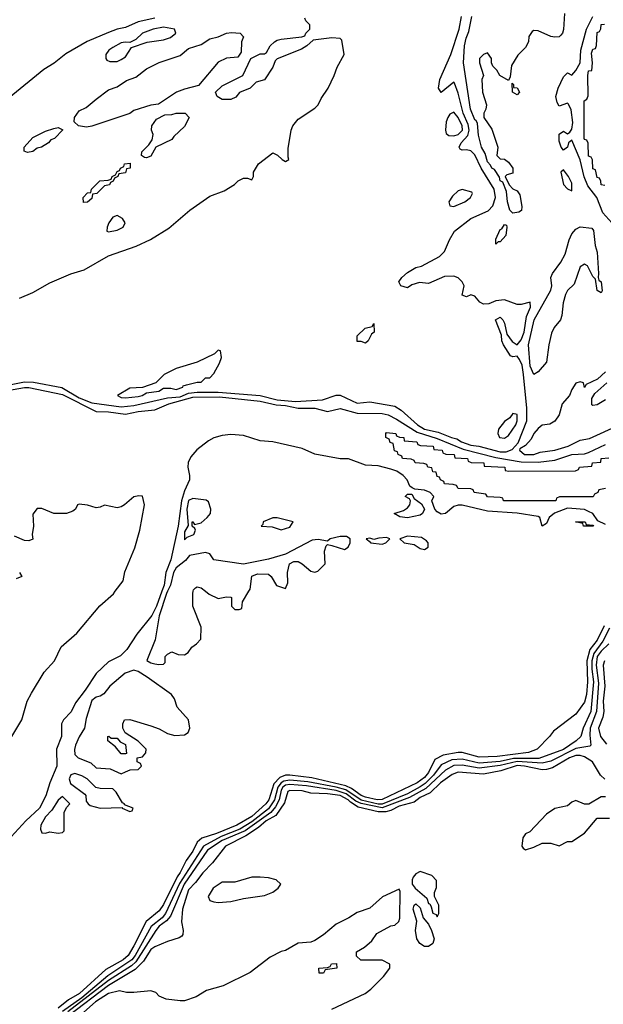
# Model space of a CAD drawing. Header units: inches. Extents: x 2348341 to 2479810, y 460419 to 613669.
# Tile 265 of 656: x 2395567 to 2398340, y 538039 to 542715. Entities that reach past the tile are written whole.
import ezdxf

# ---------------------------------------------------------------- set-up
doc = ezdxf.new("R2010")
doc.units = ezdxf.units.IN
doc.header["$MEASUREMENT"] = 0
doc.layers.add('C3593', color=7, linetype='Continuous')
doc.layers.add('C3594', color=7, linetype='Continuous')

msp = doc.modelspace()

# ---------------------------------------------------------------- linework, layer by layer
at = {"layer": 'C3593', "color": 2}
for points, elevation in [([(2396243.3, 540000), (2396217.7, 539930), (2396195.5, 539884.5), (2396123.8, 539796.2), (2396077, 539723), (2396045.6, 539694.4), (2395990, 539665.4), (2395930, 539609.6), (2395879.1, 539530), (2395832.4, 539470), (2395811.7, 539428.3), (2395775.8, 539390), (2395766.5, 539370), (2395766, 539310), (2395742.8, 539250), (2395743.9, 539170), (2395710.2, 539090), (2395690.8, 539029.2), (2395661.8, 538970), (2395597, 538910), (2395526.2, 538833.8)], 26), ([(2395529.6, 539310), (2395578, 539390), (2395602.4, 539477.6), (2395622.9, 539517.1), (2395684.2, 539615.8), (2395733.3, 539670), (2395763.8, 539736.2), (2395838.2, 539801.8), (2395948.8, 539931.2), (2396012.5, 539987.5), (2396021.7, 540000)], 26), ([(2396269.8, 540000), (2396265, 539990), (2396230, 539884), (2396210.8, 539770), (2396171.6, 539671.6), (2396190, 539660.7), (2396210, 539656), (2396228, 539652), (2396250, 539654), (2396258, 539662), (2396258, 539690), (2396270, 539702), (2396290, 539712), (2396319.6, 539699.6), (2396350, 539698), (2396368, 539710), (2396385.2, 539734.8), (2396408, 539750), (2396428, 539772), (2396429, 539830), (2396389.4, 539930), (2396389.3, 539990), (2396391.6, 540000)], 30), ([(2396450.1, 540000), (2396466.7, 539986.7), (2396510, 539966), (2396550, 539974), (2396570, 539972), (2396574, 539970), (2396574, 539930), (2396590, 539914), (2396610, 539914), (2396622, 539918), (2396626, 539950), (2396656, 540000)], 30), ([(2398344.6, 539835.4), (2398310, 539768.3), (2398276.3, 539723.7), (2398260.9, 539670), (2398264, 539570), (2398259.6, 539510), (2398250, 539473.2), (2398210, 539417.2), (2398103.5, 539336.5), (2398084.7, 539310), (2398026, 539250), (2397984.9, 539235.1), (2397835.8, 539215.8), (2397750, 539212.9), (2397670, 539234), (2397650, 539235.1), (2397578.7, 539221.3), (2397539.2, 539200.8), (2397510, 539138.9), (2397490, 539116), (2397456, 539090), (2397290, 539010.8), (2397265.2, 539010), (2397210, 539022.5), (2397188.9, 539030), (2397143.6, 539063.6), (2397116.7, 539076.7), (2396954.9, 539114.9), (2396850, 539127.1), (2396830, 539126.3), (2396803.7, 539116.3), (2396773.9, 539086.1), (2396750.9, 539010), (2396737.2, 538990), (2396670.2, 538930), (2396599.5, 538890), (2396501.6, 538850), (2396432.5, 538827.5), (2396410.9, 538809.1), (2396390, 538766), (2396358.3, 538721.7), (2396330, 538664.7), (2396315.4, 538644.6), (2396250, 538512.3), (2396230, 538482.4), (2396167.7, 538432.3), (2396110, 538316.2), (2396082, 538270), (2396058.7, 538250), (2395976.1, 538203.9), (2395851.4, 538090), (2395800, 538060), (2395750, 538020.3)], 30), ([(2398370, 539825.3), (2398337.5, 539762.5), (2398294.9, 539705.1), (2398284.8, 539670), (2398285.2, 539630), (2398294, 539570), (2398279.8, 539430), (2398244, 539350), (2398232.9, 539310), (2398210.5, 539290), (2398150, 539249.2), (2398034.2, 539205.8), (2397913.2, 539206.8), (2397850, 539192.6), (2397750, 539184.4), (2397670, 539202.7), (2397620.5, 539199.5), (2397570, 539175.3), (2397533.7, 539126.3), (2397492.8, 539087.2), (2397470, 539071.7), (2397410, 539038.5), (2397290, 538989.9), (2397270, 538989.5), (2397190, 539008.7), (2397116.5, 539056.5), (2397070, 539069.5), (2396935.5, 539095.5), (2396850, 539102.8), (2396822.1, 539097.9), (2396809.3, 539090.7), (2396793.4, 539070), (2396777.7, 539010), (2396750, 538967.4), (2396670, 538904.5), (2396613, 538870), (2396524.2, 538835.8), (2396440.2, 538790), (2396327, 538613), (2396260.5, 538470), (2396243.5, 538450), (2396192.5, 538407.5), (2396116.6, 538270), (2396100.1, 538250), (2395986.4, 538173.6), (2395862, 538070), (2395770, 538004.4)], 34), ([(2398366.7, 539750), (2398330, 539716.5), (2398311, 539690), (2398305.4, 539650), (2398316.4, 539563.6), (2398306.9, 539430), (2398278, 539350), (2398276.1, 539316.1), (2398281, 539270), (2398275.2, 539264.8), (2398210, 539253.7), (2398090, 539194.1), (2398050, 539183.2), (2397930, 539191.6), (2397850, 539172.4), (2397750, 539159.9), (2397670, 539174.1), (2397630, 539172.8), (2397590, 539150.8), (2397496, 539064), (2397419.5, 539020.5), (2397290, 538972.1), (2397190, 538992), (2397164.2, 539004.2), (2397118.1, 539038.1), (2397070, 539053.8), (2396930, 539077), (2396850, 539083.1), (2396830, 539079.3), (2396817.8, 539070), (2396810, 539056.4), (2396799.6, 539010), (2396782.8, 538977.2), (2396760.2, 538950), (2396637.7, 538862.3), (2396530, 538816.2), (2396460.2, 538770), (2396348.9, 538610), (2396283.1, 538456.9), (2396265, 538435), (2396230, 538409.7), (2396213.6, 538390), (2396119.1, 538240.9), (2396098.1, 538221.9), (2395990, 538151.6), (2395796.8, 538003.2)], 38), ([(2398346, 539670), (2398339.5, 539650), (2398346.4, 539550), (2398338.5, 539478.5), (2398342.3, 539430), (2398337.3, 539402.7), (2398317, 539350), (2398326.7, 539310), (2398354.6, 539274.6)], 42), ([(2398347.5, 539107.5), (2398326.4, 539126.4), (2398287.8, 539190), (2398250, 539214), (2398230, 539220.4), (2398210, 539220.3), (2398179.5, 539210), (2398098.4, 539161.6), (2398070, 539153.1), (2398050, 539152.7), (2397965.2, 539170), (2397930, 539172.3), (2397853, 539147), (2397770, 539132.2), (2397650, 539141.8), (2397621.3, 539130), (2397565.7, 539090), (2397516.9, 539043.1), (2397470, 539021.5), (2397441.6, 538998.4), (2397370, 538979), (2397330, 538958.9), (2397307.3, 538952.7), (2397270, 538953.5), (2397175.6, 538975.6), (2397138.4, 538998.4), (2397128.5, 539010), (2397090, 539030.4), (2397030, 539038.6), (2396950, 539042), (2396910, 539052.2), (2396850, 539054.8), (2396841.3, 539050), (2396825.1, 538994.9), (2396784.4, 538935.6), (2396738.3, 538910), (2396702, 538878), (2396641.8, 538838.2), (2396544.9, 538790), (2396483.8, 538710), (2396436.7, 538663.3), (2396402.8, 538617.2), (2396370, 538582.7), (2396340.4, 538490), (2396336, 538430), (2396344.7, 538390), (2396342, 538370), (2396336.9, 538363.1), (2396325.4, 538354.6), (2396270, 538337.2), (2396210, 538311.6), (2396190, 538298.4), (2396155.8, 538244.2), (2396116.3, 538203.7), (2395990, 538127.5), (2395798, 537982)], 42), ([(2398350, 539024), (2398330, 539024), (2398271.6, 538988.4), (2398250, 538988.7), (2398210, 539006), (2398190, 538998), (2398170, 538982), (2398110, 538968.7), (2398070, 538942), (2397990, 538858), (2397970, 538848), (2397958, 538830), (2397952, 538790), (2397959.6, 538779.6), (2397970, 538772), (2398010, 538784.7), (2398050, 538804.7), (2398090, 538804.7), (2398130, 538792), (2398170, 538812), (2398190, 538812), (2398250, 538852), (2398310, 538922), (2398370, 538922)], 46), ([(2397050, 538016), (2397208.7, 538090), (2397235.3, 538110), (2397295.3, 538170), (2397326, 538210), (2397326, 538230), (2397290, 538248), (2397188.4, 538248.4), (2397167.3, 538267.3), (2397167.3, 538287.3), (2397206, 538310), (2397240.4, 538339.6), (2397264.7, 538375.3), (2397330, 538412), (2397350, 538414), (2397368.4, 538431.6), (2397372.9, 538447.1), (2397374.6, 538574.6), (2397370, 538586), (2397291.1, 538548.9), (2397230, 538495.3), (2397170, 538475.3), (2397130.7, 538449.3), (2397070, 538419), (2397010, 538368.7), (2396970, 538342), (2396950, 538334), (2396890, 538329), (2396830, 538294), (2396810, 538289), (2396756.8, 538263.2), (2396662, 538190), (2396533.7, 538126.3), (2396455.3, 538104.7), (2396406.4, 538073.6), (2396350, 538055.3), (2396330, 538055.3), (2396263.1, 538063.1), (2396230, 538078), (2396214, 538094), (2396190, 538102), (2396110, 538094), (2396074.6, 538094.6), (2396042, 538102), (2395990, 538089.4), (2395927.4, 538050), (2395844.2, 537975.8)], 46)]:
    msp.add_lwpolyline(points, dxfattribs=dict(at, elevation=elevation))
for points, elevation in [([(2396110, 539626), (2396068.2, 539611.8), (2395995.5, 539550), (2395966.9, 539513.1), (2395950, 539502.7), (2395930, 539498), (2395910, 539482), (2395883.4, 539396.6), (2395874.8, 539350), (2395850, 539309), (2395832.7, 539270), (2395828.2, 539248.2), (2395830, 539224.7), (2395844.7, 539210), (2395905.4, 539185.4), (2395930, 539162), (2395996.9, 539156.9), (2396050, 539134), (2396070, 539142), (2396092.7, 539152.7), (2396130, 539154), (2396146, 539170), (2396142, 539182), (2396126, 539190), (2396126, 539210), (2396150, 539214), (2396167.3, 539232.7), (2396168, 539250), (2396130, 539288.7), (2396068.7, 539328.7), (2396058, 539350), (2396058, 539370), (2396066, 539390), (2396090, 539391), (2396190, 539360.7), (2396230, 539346.8), (2396270, 539324), (2396304.7, 539315.3), (2396350, 539318), (2396368, 539330), (2396375.3, 539350), (2396369, 539390), (2396315.3, 539450), (2396302, 539490), (2396289, 539510), (2396172.3, 539592.3), (2396130, 539619.5)], 30), ([(2396002, 539302), (2396030, 539302), (2396044.7, 539284.7), (2396070, 539272), (2396074, 539230), (2396070, 539228), (2396050, 539228), (2396022, 539262), (2395986, 539290), (2395986, 539310), (2395991.6, 539311.6)], 30), ([(2395830, 539135.1), (2395810, 539128.7), (2395802, 539110), (2395808, 539088), (2395876.9, 539036.9), (2395882, 539030), (2395883.6, 539003.6), (2395892, 538990), (2395902.8, 538982.8), (2395950, 538970.8), (2396054, 538974), (2396054, 538970), (2396090, 538954), (2396102, 538958), (2396106, 538970), (2396066, 538986), (2396066, 538990), (2396055.3, 538995.3), (2396025.6, 539045.6), (2396010, 539062), (2395950, 539064), (2395929, 539069), (2395888, 539110), (2395863.2, 539123.2)], 30), ([(2395770, 539026), (2395750, 539008), (2395719.8, 538960.2), (2395690, 538928.7), (2395667.3, 538890), (2395666, 538870), (2395672.7, 538852.7), (2395690, 538852), (2395710, 538858), (2395750, 538852), (2395770, 538854), (2395778, 538862), (2395778, 538950), (2395790, 538974), (2395806, 538990)], 30), ([(2396710, 538642), (2396670, 538642), (2396590, 538618), (2396530, 538618), (2396486, 538590), (2396462.8, 538550), (2396470, 538532), (2396490, 538526), (2396510, 538522.8), (2396570, 538526.8), (2396630, 538541), (2396730, 538554.8), (2396770, 538571.3), (2396795.3, 538590), (2396808, 538610), (2396786, 538630), (2396750, 538639)], 46), ([(2397470, 538668.7), (2397450, 538658), (2397436.9, 538643.1), (2397431.3, 538630), (2397431.3, 538610), (2397446, 538590), (2397502, 538542), (2397510, 538518), (2397516, 538516), (2397522, 538502), (2397530, 538472), (2397545.4, 538465.4), (2397550, 538454), (2397558, 538470), (2397558, 538510), (2397538, 538550), (2397538, 538570), (2397547.3, 538592.7), (2397547.3, 538627.3), (2397526, 538650)], 46), ([(2397490, 538312.5), (2397467.5, 538327.5), (2397453.3, 538350), (2397447.2, 538390), (2397454.3, 538434.3), (2397436.9, 538490), (2397440.9, 538510), (2397450, 538516.4), (2397470, 538496.3), (2397483.8, 538450), (2397510, 538418.9), (2397524.2, 538390), (2397536.1, 538350), (2397530, 538326.9), (2397510, 538312.7)], 42), ([(2396990, 538186), (2396988.9, 538211.1), (2397030, 538214), (2397042, 538218), (2397048.4, 538231.6), (2397072.7, 538232.7), (2397074, 538210), (2397018, 538202), (2397010, 538186)], 46)]:
    msp.add_lwpolyline(points, close=True, dxfattribs=dict(at, elevation=elevation))
at = {"layer": 'C3594', "color": 2}
for points, elevation in [([(2398156.2, 542743.8), (2398150, 542668), (2398146, 542650), (2398138.7, 542641.3), (2398130, 542634), (2398110, 542631.6), (2398090, 542635.6), (2398030, 542662), (2398010, 542662.7), (2398002, 542658), (2397985.5, 542634.5), (2397984, 542610), (2397970, 542582), (2397933.7, 542546.3), (2397903.6, 542496.4), (2397896.9, 542443.1), (2397890, 542426), (2397848.9, 542448.9), (2397834.6, 542474.6), (2397814.6, 542494.6), (2397809, 542509), (2397808.7, 542530), (2397790, 542558), (2397770, 542548.7), (2397751.3, 542530), (2397751, 542510), (2397771.3, 542450), (2397762, 542430), (2397766, 542370), (2397784.7, 542310), (2397782, 542290), (2397772, 542270), (2397772, 542250), (2397810, 542194), (2397838, 542110), (2397834, 542070), (2397850, 542054), (2397870, 542052), (2397890, 542038), (2397910.5, 542010), (2397910, 541986), (2397882, 541978), (2397874, 541970), (2397892, 541930), (2397910, 541912), (2397930, 541902), (2397942.8, 541882.8), (2397953.2, 541826.8), (2397950.7, 541809.3), (2397938.8, 541801.2), (2397910, 541795.3), (2397895.3, 541810), (2397884.2, 541850), (2397879.5, 541899.5), (2397863.1, 541943.1), (2397850, 541949.2), (2397846.3, 541966.3), (2397823.2, 542003.2), (2397810, 542009.4), (2397803.9, 542023.9), (2397790, 542039), (2397778.7, 542078.7), (2397761.6, 542110), (2397746.2, 542166.2), (2397742, 542222), (2397736, 542236), (2397730, 542239), (2397708.3, 542290), (2397676, 542510), (2397680.7, 542590), (2397687.7, 542627.7), (2397701, 542659), (2397716, 542730)], 26), ([(2395502.5, 540977.5), (2395590, 540995.5), (2395633.1, 540993.1), (2395768.1, 540968.1), (2395850, 540918.7), (2395910, 540895), (2396050, 540876.6), (2396110, 540883), (2396270, 540919.4), (2396330, 540924), (2396370, 540940.4), (2396410, 540945.5), (2396510, 540946.4), (2396709.5, 540929.5), (2396790, 540909), (2396878, 540902), (2397006, 540910), (2397070, 540932), (2397090, 540932), (2397170, 540894), (2397230, 540899.5), (2397350, 540879.5), (2397380.2, 540860.2), (2397456.5, 540790), (2397490, 540770.2), (2397555.8, 540755.8), (2397618.8, 540730), (2397644.3, 540724.3), (2397666.4, 540710), (2397710, 540693.7), (2397748.6, 540688.6), (2397850, 540662), (2397877.7, 540662.3), (2397906.7, 540673.3), (2397935.5, 540704.5), (2397976.9, 540810), (2397976.4, 540870), (2397961.1, 541030), (2397953.6, 541073.6), (2397941.3, 541101.3), (2397930, 541117.2), (2397910, 541114), (2397899, 541119), (2397865.1, 541170), (2397857, 541190), (2397856.5, 541216.5), (2397828, 541290), (2397850, 541302), (2397862, 541290), (2397870, 541274), (2397882, 541222), (2397906.4, 541186.4), (2397930, 541170.7), (2397950, 541194), (2397963.5, 541230), (2397974.9, 541305.1), (2397994, 541350), (2397992.7, 541372.7), (2397950, 541362), (2397930, 541362), (2397870, 541384), (2397830, 541379), (2397795.3, 541364.7), (2397770, 541364), (2397753.6, 541373.6), (2397730, 541402), (2397710, 541408.7), (2397690, 541398), (2397670, 541406), (2397679, 541450), (2397669, 541470), (2397650, 541489), (2397630, 541497.2), (2397584.9, 541495.1), (2397510, 541462), (2397467.3, 541467.3), (2397430, 541455.3), (2397410, 541442), (2397378, 541450), (2397369.2, 541469.2), (2397382, 541490), (2397410, 541514.8), (2397450, 541538), (2397476.4, 541543.6), (2397562, 541590), (2397585.6, 541614.4), (2397609.2, 541670), (2397633.2, 541710), (2397710, 541770.7), (2397793.6, 541806.4), (2397814.5, 541830), (2397828, 541870), (2397820.8, 541910), (2397758.8, 542010), (2397730, 542073.3), (2397710, 542091.3), (2397690, 542096.3), (2397670, 542095.1), (2397660.1, 542100.1), (2397655.1, 542110), (2397664.7, 542130), (2397695.7, 542164.3), (2397702.3, 542190), (2397697.1, 542217.1), (2397673.6, 542270), (2397650, 542365.2), (2397632.5, 542412.5), (2397630, 542417.2), (2397570, 542368.7), (2397557.2, 542390), (2397562.9, 542430), (2397614.8, 542550), (2397655.1, 542670), (2397666.4, 542730)], 30), ([(2396210, 542721.5), (2396130, 542704), (2396070, 542678.3), (2396030, 542669.8), (2395990, 542654.5), (2395888.4, 542611.6), (2395787.3, 542552.7), (2395731.1, 542508.9), (2395681.9, 542478.1), (2395516.8, 542343.2)], 34), ([(2395567.2, 541392.8), (2395630, 541419.1), (2395710, 541464.9), (2395810, 541507.7), (2395873.1, 541526.9), (2395990, 541593.4), (2396120.7, 541639.3), (2396189.5, 541670.5), (2396275.5, 541724.5), (2396375.3, 541810), (2396470, 541876), (2396538, 541902), (2396588.4, 541931.6), (2396606, 541950), (2396630, 541962), (2396650, 541962), (2396670, 541954), (2396678, 541970), (2396678, 541990), (2396702, 542030), (2396770, 542082), (2396791.6, 542071.6), (2396814, 542050), (2396830, 542042), (2396846, 542050), (2396842, 542062), (2396843.1, 542103.1), (2396857.2, 542190), (2396865.2, 542210), (2396890, 542242.8), (2396970, 542294.8), (2396985.2, 542310), (2396999.5, 542340.5), (2397032.7, 542390), (2397062, 542450), (2397075.3, 542490), (2397108, 542550), (2397098, 542618), (2397090, 542626), (2397050, 542628.7), (2396962, 542618), (2396932, 542590), (2396905.4, 542574.6), (2396791.1, 542528.9), (2396781, 542519), (2396770.5, 542489.5), (2396730, 542428.7), (2396690, 542418), (2396662, 542390), (2396611.1, 542368.9), (2396593.7, 542346.3), (2396570, 542335.3), (2396530, 542335.3), (2396506, 542350), (2396498, 542370), (2396530, 542401), (2396628, 542450), (2396666, 542530), (2396710, 542552), (2396730, 542552), (2396740.4, 542559.6), (2396758, 542590), (2396778, 542610), (2396790, 542618), (2396810, 542622), (2396907.3, 542632.7), (2396922, 542638), (2396926, 542650), (2396946, 542670), (2396946, 542690), (2396926, 542710), (2396922, 542722)], 34), ([(2398394.9, 541734.9), (2398338, 541798), (2398308.8, 541870), (2398266.4, 541926.4), (2398249.1, 541969.1), (2398230, 542049.5), (2398190, 542142.7), (2398174.8, 542130), (2398170, 542109.2), (2398150, 542095.1), (2398139.6, 542110), (2398130, 542138), (2398130, 542171), (2398150, 542185.5), (2398170, 542173), (2398180.1, 542179.9), (2398190, 542194), (2398194.3, 542225.7), (2398186.7, 542286.7), (2398173.9, 542313.9), (2398170, 542318), (2398130, 542304), (2398121.1, 542321.1), (2398113.6, 542350), (2398125.1, 542390), (2398150, 542442.8), (2398170, 542462.8), (2398190, 542451), (2398210, 542474), (2398229.7, 542510), (2398232.3, 542570), (2398259.4, 542670), (2398290.8, 542730)], 26), ([(2398347.3, 541927.3), (2398329, 541930), (2398328.4, 541948.4), (2398322, 541962), (2398310, 541966), (2398302, 542002), (2398290, 542006), (2398288.4, 542048.4), (2398282, 542062), (2398270, 542066), (2398268, 542128), (2398262, 542142), (2398250, 542146), (2398249.5, 542150.5), (2398249.2, 542330), (2398262, 542338), (2398267.3, 542352.7), (2398266, 542450), (2398270, 542472), (2398286, 542474), (2398289.2, 542510), (2398284, 542556), (2398290, 542574), (2398302, 542578), (2398307.3, 542592.7), (2398310, 542654), (2398322, 542658), (2398328.4, 542671.6), (2398330, 542692), (2398346, 542694)], 22), ([(2398350, 541042), (2398312.8, 541007.2), (2398258, 540982), (2398250, 540968), (2398246, 540990), (2398230, 540995.3), (2398210, 540988), (2398190, 540958), (2398178.8, 540930), (2398144.9, 540890), (2398130, 540838), (2398110, 540808), (2398086.4, 540793.6), (2398050, 540789), (2398030, 540774), (2398010, 540748.7), (2397997.5, 540722.5), (2397970, 540693.2), (2397943.5, 540676.5), (2397941, 540670), (2397964.7, 540650), (2398010, 540649.1), (2398039.5, 540660.5), (2398110, 540670.7), (2398173.2, 540690), (2398230, 540717.3), (2398273.7, 540726.3), (2398417, 540790)], 30), ([(2395510, 540953.3), (2395590, 540968.4), (2395610, 540968.4), (2395770, 540934.8), (2395930, 540854.4), (2395990, 540852.9), (2396070, 540840.9), (2396130, 540854.4), (2396210, 540862.6), (2396276.2, 540890), (2396390, 540921.9), (2396515.8, 540924.2), (2396710, 540902.7), (2396785.6, 540885.6), (2396830, 540881.9), (2396890, 540869.3), (2396970, 540869.3), (2397030, 540854.3), (2397090, 540868.5), (2397170, 540846.7), (2397290, 540844.9), (2397317.4, 540837.4), (2397357.2, 540817.2), (2397456, 540756), (2397550, 540726.4), (2397674.7, 540674.7), (2397830, 540636.1), (2397950, 540614.4), (2398030, 540613.7), (2398110, 540622.3), (2398190, 540650.2), (2398250, 540653.4), (2398270, 540659.2), (2398350, 540696.9)], 26), ([(2398350.2, 540909.8), (2398310, 540885.1), (2398290, 540882), (2398285.6, 540885.6), (2398284.8, 540915.2), (2398300.1, 540939.9), (2398357.2, 540990)], 30), ([(2398350, 540318), (2398314, 540334), (2398289.3, 540370), (2398270, 540379.7), (2398250, 540388), (2398190, 540393.8), (2398170, 540394.6), (2398108.7, 540371.3), (2398083, 540350), (2398070, 540322), (2398050, 540309.3), (2398037.6, 540350), (2398030, 540355.8), (2397930, 540370.8), (2397790, 540380.4), (2397670, 540409.4), (2397650, 540409.4), (2397630, 540402.7), (2397590.3, 540369.7), (2397570, 540366.6), (2397550, 540377.2), (2397539.3, 540390), (2397525.2, 540430), (2397535.1, 540450), (2397518, 540470), (2397490, 540481.1), (2397445.2, 540485.2), (2397432, 540492), (2397420.1, 540500.1), (2397408.7, 540530), (2397388.7, 540550), (2397359, 540570), (2397330, 540579.6), (2397270, 540595.6), (2397210, 540598.9), (2397130, 540629.7), (2397089.7, 540629.7), (2396970, 540651.2), (2396910, 540678.2), (2396770.3, 540709.7), (2396710, 540714.8), (2396630, 540740.3), (2396570, 540744.2), (2396530, 540740.7), (2396490, 540728.9), (2396465, 540715), (2396408.5, 540671.5), (2396380.8, 540639.2), (2396367.7, 540612.3), (2396366.3, 540590), (2396374.7, 540550), (2396374, 540530), (2396350, 540477), (2396335.3, 540430), (2396319.8, 540310), (2396285.6, 540150), (2396261.3, 540090), (2396254.3, 540030), (2396243.3, 540000)], 26), ([(2398350, 540488), (2398318, 540482), (2398314, 540470), (2398298, 540462), (2398291.1, 540448.9), (2398132, 540448), (2398118, 540442), (2398114, 540430), (2398109, 540429), (2397866, 540430), (2397862, 540442), (2397850, 540446), (2397790, 540448.7), (2397782, 540462), (2397726, 540470), (2397722, 540482), (2397710, 540486), (2397650, 540488.7), (2397642, 540502), (2397627.3, 540507.3), (2397586, 540510), (2397582, 540522), (2397566, 540530), (2397562, 540542), (2397550, 540546), (2397546, 540566), (2397530, 540568), (2397526, 540586), (2397506, 540590), (2397502, 540602), (2397487.3, 540607.3), (2397446, 540610), (2397442, 540622), (2397427.3, 540627.3), (2397386, 540630), (2397382, 540642), (2397366, 540650), (2397362, 540662), (2397347.3, 540667.3), (2397342, 540702), (2397327.3, 540707.3), (2397322, 540722), (2397306, 540730), (2397306, 540750), (2397310, 540754), (2397354, 540750), (2397358, 540738), (2397371.6, 540731.6), (2397392, 540730), (2397394, 540714), (2397454, 540710), (2397458, 540698), (2397472, 540692), (2397532, 540690), (2397534, 540674), (2397574, 540670), (2397578, 540658), (2397591.6, 540651.6), (2397632, 540650), (2397634, 540634), (2397694, 540630), (2397698, 540618), (2397711.3, 540611.3), (2397772, 540610), (2397774, 540594), (2397872, 540590), (2397874, 540574), (2397891.3, 540571.3), (2398207.3, 540572.7), (2398222, 540578), (2398226, 540590), (2398286, 540594), (2398288, 540610), (2398327.3, 540612.7), (2398330, 540630.8), (2398366, 540634)], 22), ([(2396021.7, 540000), (2396058.2, 540050), (2396067, 540093), (2396113.6, 540206.4), (2396137.4, 540290), (2396159.7, 540410), (2396151.5, 540451.5), (2396133.6, 540453.6), (2396110, 540449), (2396066, 540410), (2396050, 540400.9), (2396030, 540397), (2395970.9, 540409.1), (2395950, 540399), (2395930, 540397.2), (2395890, 540409), (2395850, 540414), (2395842, 540410), (2395832, 540390), (2395819.8, 540380.2), (2395789.3, 540369.3), (2395730, 540369.4), (2395673.2, 540393.2), (2395650, 540392.7), (2395630, 540366), (2395633.4, 540310), (2395626, 540270), (2395630, 540248), (2395610, 540239), (2395590, 540241.2), (2395542, 540262)], 26), ([(2396656, 540000), (2396662, 540010), (2396670, 540072), (2396696.4, 540083.6), (2396750, 540082), (2396762, 540070), (2396787.1, 540027.1), (2396830, 540014), (2396840.4, 540039.6), (2396839, 540090), (2396848.9, 540131.1), (2396870, 540142), (2396890, 540141), (2396910, 540131.3), (2396950, 540096), (2396970, 540091), (2396984, 540096), (2397018, 540130), (2397015.3, 540190), (2397024, 540216), (2397030, 540222), (2397050, 540218), (2397110, 540198), (2397128, 540210), (2397138, 540230), (2397138, 540250), (2397120.4, 540260.4), (2397090, 540260.9), (2397042, 540250), (2397030, 540238), (2396985.6, 540245.6), (2396956.8, 540243.2), (2396830, 540177.2), (2396750, 540152.3), (2396630.8, 540129.2), (2396490, 540149), (2396470, 540178), (2396450, 540184), (2396374.8, 540170), (2396354.3, 540145.7), (2396310, 540111.5), (2396298.7, 540090), (2396284.3, 540030), (2396269.8, 540000)], 30), ([(2395566, 540090), (2395578, 540070), (2395550, 540059.3)], 26), ([(2396391.6, 540000), (2396393.2, 540006.8), (2396403.2, 540016.8), (2396410, 540021), (2396430, 540016), (2396450.1, 540000)], 30)]:
    msp.add_lwpolyline(points, dxfattribs=dict(at, elevation=elevation))
for points, elevation in [([(2395884, 542204), (2395846, 542210), (2395826, 542230), (2395828, 542250), (2395850, 542282), (2395883.1, 542296.9), (2395930, 542338), (2395990, 542381), (2396030, 542396), (2396074.8, 542425.2), (2396118.4, 542441.6), (2396170, 542480.7), (2396230, 542510.7), (2396330, 542544.9), (2396370, 542578), (2396430, 542597.3), (2396470, 542624), (2396510, 542634), (2396550, 542650.6), (2396573.7, 542653.7), (2396614, 542650), (2396630, 542634), (2396621, 542610), (2396618.8, 542561.2), (2396603.6, 542536.4), (2396550, 542532.7), (2396510, 542513.2), (2396417.3, 542402.7), (2396350, 542385.2), (2396312, 542370), (2396226.4, 542313.6), (2396190, 542308.7), (2396110, 542284), (2396090.5, 542269.5), (2395910, 542209)], 34), ([(2396250, 542679.7), (2396202, 542670), (2396151.3, 542650), (2396118.8, 542621.2), (2396090, 542606), (2396068, 542608), (2396050, 542604), (2396010, 542582.7), (2395990.5, 542569.5), (2395977.3, 542550), (2395976, 542530), (2395982, 542522), (2395996.3, 542516.3), (2396030, 542516.3), (2396050, 542524.9), (2396070, 542538), (2396098, 542582), (2396172.3, 542607.7), (2396250, 542618.4), (2396284, 542630), (2396309, 542650), (2396302, 542670)], 38), ([(2397930, 542358), (2397909, 542370), (2397907.3, 542412.7), (2397912.7, 542407.3), (2397912.7, 542392.7), (2397930, 542391.3), (2397942, 542370)], 26), ([(2396170, 542058), (2396160.4, 542060.4), (2396146, 542070), (2396147.3, 542087.3), (2396180.4, 542119.6), (2396196.4, 542143.6), (2396202, 542170), (2396194, 542190), (2396195.3, 542210), (2396218, 542242), (2396256.4, 542263.6), (2396290, 542264.7), (2396311.3, 542271.3), (2396354, 542270), (2396372, 542250), (2396350, 542208), (2396299.6, 542160.4), (2396290, 542146), (2396214, 542110), (2396190, 542066)], 34), ([(2397630, 542276), (2397610, 542266), (2397601.3, 542250), (2397594, 542230), (2397590.5, 542190.5), (2397594, 542174), (2397605.2, 542165.2), (2397630, 542163.7), (2397650, 542169.1), (2397670.5, 542189.5), (2397669.7, 542210), (2397650, 542249.5)], 34), ([(2395604, 542084), (2395588.7, 542090), (2395589, 542110), (2395630, 542154.8), (2395690, 542184.7), (2395730, 542198), (2395750, 542202), (2395772, 542192), (2395732, 542150), (2395716, 542144), (2395704.7, 542130), (2395670.4, 542109.6), (2395650, 542105.2), (2395630, 542089.2)], 34), ([(2395870, 541846), (2395868.7, 541870), (2395890, 541892), (2395906, 541894), (2395908, 541910), (2395948, 541950), (2395987.3, 541952.7), (2396002, 541958), (2396006, 541970), (2396022, 541978), (2396030, 541994), (2396042, 541998), (2396046, 542010), (2396062, 542018), (2396066, 542030), (2396092.7, 542032.7), (2396092, 542010), (2396074, 542006), (2396070, 541988), (2396038, 541982), (2396034, 541970), (2396018, 541962), (2396012, 541948), (2395998, 541942), (2395994, 541930), (2395970, 541926), (2395934, 541890), (2395914, 541886), (2395910, 541866), (2395890, 541848)], 34), ([(2398150, 542002), (2398138, 541990), (2398150, 541932), (2398170, 541912), (2398190, 541902), (2398190, 541938), (2398174, 541970)], 30), ([(2397670, 541908), (2397650, 541902), (2397623.4, 541876.6), (2397606, 541850), (2397611.3, 541831.3), (2397630, 541826.8), (2397682, 541850), (2397708.7, 541870), (2397718, 541890), (2397715.3, 541895.3)], 34), ([(2396030, 541784), (2396010, 541777.2), (2395990.8, 541750), (2395982.8, 541730), (2395982, 541710), (2395990, 541706.8), (2396030, 541714.8), (2396059, 541730), (2396068.7, 541750), (2396055.3, 541770)], 38), ([(2397830, 541648), (2397830, 541672), (2397850, 541718), (2397858, 541722), (2397870, 541742), (2397879.6, 541739.6), (2397882, 541730), (2397876, 541690), (2397850, 541659), (2397841, 541659)], 26), ([(2398330, 541418), (2398310, 541428.7), (2398303.1, 541483.1), (2398290, 541495.3), (2398265.2, 541545.2), (2398250, 541554), (2398230, 541541.2), (2398200.9, 541459.1), (2398170, 541429.3), (2398159.5, 541410), (2398148.7, 541370), (2398143.1, 541310), (2398136.4, 541290), (2398106.4, 541253.6), (2398093.4, 541226.6), (2398080.5, 541170), (2398070, 541088.7), (2398030, 541042), (2398010, 541029), (2397992.3, 541070), (2397984.1, 541170), (2398011.9, 541290), (2398091.1, 541430), (2398095.1, 541450), (2398091.3, 541490), (2398098, 541510), (2398137.4, 541562.6), (2398158.7, 541601.3), (2398177.2, 541670), (2398190, 541697.6), (2398210, 541719.3), (2398230, 541730.6), (2398284.7, 541724.7), (2398293.7, 541713.7), (2398301.6, 541641.6), (2398310.4, 541610), (2398317.1, 541510), (2398314.8, 541490), (2398318, 541478), (2398330.4, 541470), (2398333.7, 541426.3)], 26), ([(2397210, 541178), (2397190, 541186), (2397170, 541186), (2397170, 541214), (2397208, 541250), (2397242, 541258), (2397250, 541272), (2397252, 541230), (2397238, 541222), (2397222, 541190)], 30), ([(2396510, 541146), (2396492.7, 541127.3), (2396410, 541088), (2396310, 541058), (2396254, 541030), (2396214, 540990), (2396150, 540968), (2396090, 540964), (2396032, 540930), (2396050, 540921), (2396070, 540918.8), (2396130, 540925.7), (2396148.7, 540930), (2396170, 540942.8), (2396228.7, 540950), (2396250, 540964.9), (2396285.5, 540965.5), (2396310, 540958.8), (2396342, 540970), (2396344.7, 540975.3), (2396359, 540981), (2396410, 540994), (2396430, 540994), (2396450, 541014), (2396470, 541014), (2396490, 541034), (2396516.4, 541083.6), (2396526, 541110), (2396522, 541142)], 34), ([(2397910, 540845.2), (2397895.8, 540824.2), (2397870, 540807), (2397842, 540770), (2397838, 540750), (2397846.8, 540730), (2397870, 540727.7), (2397890, 540739.3), (2397923.6, 540790), (2397931.1, 540810), (2397930, 540839)], 34), ([(2397410, 540349.5), (2397373.6, 540353.6), (2397346, 540370), (2397390, 540384), (2397410, 540396), (2397421.2, 540410), (2397424, 540430), (2397419.3, 540439.3), (2397398, 540450), (2397410, 540462), (2397430, 540462), (2397440.7, 540440.7), (2397475.9, 540415.9), (2397491, 540390), (2397480.7, 540370), (2397470, 540362)], 26), ([(2396390, 540440.9), (2396370, 540431.8), (2396361.2, 540390), (2396367.5, 540312.5), (2396350, 540282), (2396350, 540244.7), (2396363.2, 540256.8), (2396394, 540270), (2396402, 540290), (2396399, 540299), (2396386, 540310), (2396386, 540330), (2396390.5, 540330.5), (2396398, 540318), (2396430, 540326), (2396458.4, 540350), (2396473.2, 540370), (2396475.1, 540390), (2396464.7, 540424.7), (2396452.9, 540432.9)], 30), ([(2396790, 540349), (2396770, 540349), (2396724.7, 540330), (2396722, 540318), (2396714, 540310), (2396766.8, 540306.8), (2396810, 540292), (2396850, 540304.7), (2396866, 540330)], 30), ([(2398290, 540309), (2398246, 540310), (2398242, 540322), (2398208, 540330), (2398254, 540330), (2398258, 540318), (2398290, 540314), (2398294, 540310)], 26), ([(2397410, 540261.2), (2397374, 540250), (2397394, 540230), (2397442, 540222), (2397470, 540202.8), (2397490, 540198), (2397508, 540210), (2397508, 540230), (2397500.4, 540240.4), (2397476, 540256)], 30), ([(2397310, 540255.3), (2397273.2, 540253.2), (2397250, 540246), (2397230, 540252.7), (2397214, 540250), (2397234, 540234), (2397234, 540230), (2397290, 540224.7), (2397306, 540230), (2397326, 540250)], 30)]:
    msp.add_lwpolyline(points, close=True, dxfattribs=dict(at, elevation=elevation))

doc.saveas('drawing.dxf')
